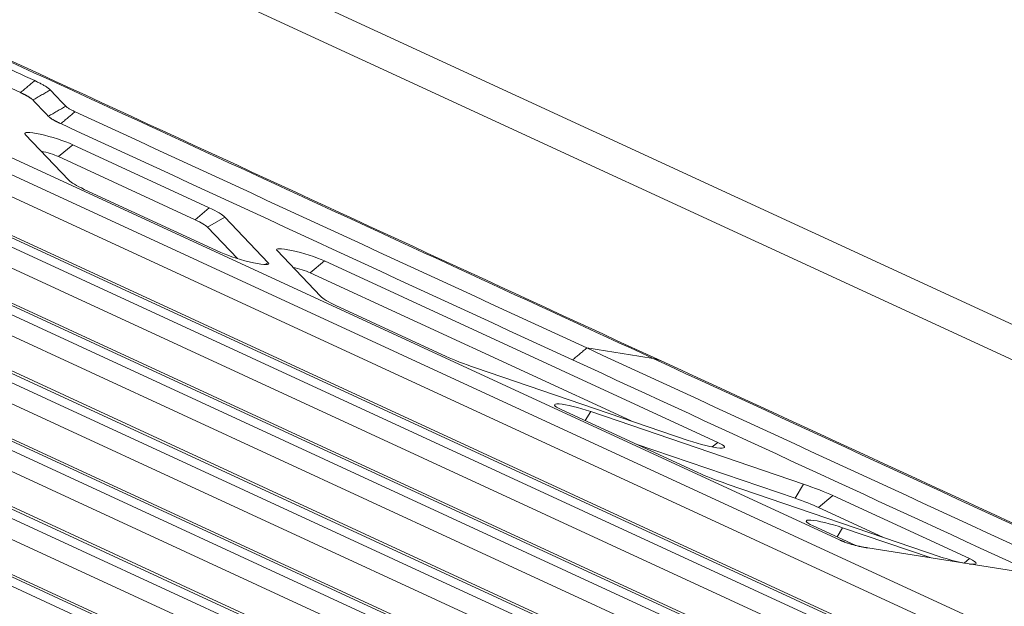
# Model space of a CAD drawing. Header units: millimetres. Extents: x 990 to 1809, y 0 to 562.
# Tile 525 of 550: x 1671 to 1706, y 196 to 216. Entities that reach past the tile are written whole.
import ezdxf

# ---------------------------------------------------------------- set-up
doc = ezdxf.new("R2010")
doc.units = ezdxf.units.MM
doc.layers.add('1', color=7, linetype='Continuous', true_color=0xffffff)

msp = doc.modelspace()

# ---------------------------------------------------------------- linework, layer by layer
at = {"layer": '1', "color": 7, "linetype": 'Continuous', "lineweight": 18}
for p, q in [((1759.362, 180.933), (1632.487, 239.46)), ((1757.811, 180.411), (1630.936, 238.937)), ((1711.297, 189.942), (1643.914, 221.025)), ((1711.506, 189.932), (1644.123, 221.015)), ((1643.535, 220.872), (1710.821, 189.833)), ((1710.434, 189.276), (1643.148, 220.314)), ((1644.174, 218.198), (1703.977, 190.611)), ((1704.453, 190.72), (1644.553, 218.351)), ((1704.662, 190.71), (1644.762, 218.341)), ((1655.416, 217.934), (1705.572, 194.797)), ((1703.59, 190.054), (1643.787, 217.64)), ((1705.171, 194.212), (1655.015, 217.348)), ((1644.813, 215.524), (1697.133, 191.389)), ((1697.609, 191.497), (1645.192, 215.677)), ((1697.819, 191.488), (1645.401, 215.668)), ((1700.091, 197.921), (1662.448, 215.285)), ((1696.746, 190.832), (1644.426, 214.967)), ((1690.765, 192.275), (1645.831, 213.003)), ((1690.975, 192.266), (1646.04, 212.994)), ((1645.452, 212.85), (1690.289, 192.167)), ((1689.902, 191.61), (1645.065, 212.293)), ((1673.011, 210.552), (1671.487, 212.153)), ((1672.65, 211.375), (1673.152, 211.793)), ((1673.152, 211.793), (1677.948, 209.58)), ((1672.65, 211.375), (1677.446, 209.163)), ((1646.091, 210.177), (1683.446, 192.945)), ((1683.921, 193.053), (1646.47, 210.33)), ((1684.131, 193.044), (1646.679, 210.32)), ((1678.353, 208.015), (1673.557, 210.227)), ((1683.058, 192.388), (1645.704, 209.619)), ((1677.446, 209.163), (1677.948, 209.58)), ((1678.495, 209.255), (1677.883, 208.903)), ((1678.495, 209.255), (1680.018, 207.654)), ((1677.883, 208.903), (1678.934, 207.799)), ((1681.848, 206.476), (1680.324, 208.077)), ((1646.73, 207.503), (1676.602, 193.723)), ((1677.078, 193.831), (1647.109, 207.656)), ((1677.287, 193.822), (1647.318, 207.646)), ((1680.018, 207.654), (1679.901, 207.587)), ((1681.487, 207.299), (1681.989, 207.716)), ((1681.989, 207.716), (1695.797, 201.347)), ((1681.487, 207.299), (1692.756, 202.1)), ((1686.264, 204.365), (1682.395, 206.15)), ((1694.764, 201.416), (1687.295, 203.963)), ((1695.101, 200.289), (1690.305, 202.501)), ((1691.148, 202.112), (1691.338, 202.432)), ((1691.338, 202.432), (1698.807, 199.885)), ((1692.929, 201.291), (1698.511, 199.387)), ((1695.606, 201.188), (1695.797, 201.347)), ((1703.601, 197.339), (1696.132, 199.886)), ((1698.511, 199.387), (1698.807, 199.885)), ((1699.336, 199.065), (1699.838, 199.482)), ((1699.838, 199.482), (1704.634, 197.27)), ((1699.336, 199.065), (1701.593, 198.024)), ((1700.623, 197.742), (1699.142, 198.425)), ((1699.985, 198.036), (1700.176, 198.356)), ((1700.176, 198.356), (1703.286, 197.295)), ((1719.425, 194.74), (1701.065, 197.646)), ((1704.444, 197.112), (1704.634, 197.27))]:
    msp.add_line(p, q, dxfattribs=at)
for centre, major_axis, ratio, start_param, end_param in [((1672.429, 211.908), (0.959, -0.284), 0.137844, 0.758597, 3.376591), ((1672.288, 211.433), (-0.479, 0.142), 0.137844, 3.90019, 5.280446), ((1675.365, 209.939), (2.397, -0.71), 0.137844, 3.376591, 3.90019), ((1676.141, 209.868), (2.397, -0.71), 0.137844, 0.234999, 0.758597), ((1676, 209.393), (-1.918, 0.568), 0.137844, 3.376591, 3.90019), ((1681.266, 207.831), (0.959, -0.284), 0.137844, 0.758597, 3.376591), ((1679.076, 207.899), (0.959, -0.284), 0.137844, 3.90019, 6.518184), ((1681.125, 207.356), (-0.479, 0.142), 0.137844, 3.90019, 5.280446), ((1684.202, 205.863), (2.397, -0.71), 0.137844, 3.376591, 3.90019), ((1688.071, 204.078), (2.397, -0.71), 0.137844, 3.90019, 4.423789), ((1692.972, 202.39), (-0.838, -1.816), 0.718873, 3.141587, 3.341212), ((1691.028, 202.386), (0.959, -0.284), 0.137844, 1.282196, 3.90019), ((1695.074, 201.462), (0.959, -0.284), 0.137844, 4.423789, 7.041783), ((1696.908, 200.001), (2.397, -0.71), 0.137844, 3.90019, 4.423789), ((1698.031, 199.77), (2.397, -0.71), 0.137844, 0.758597, 1.282196), ((1697.89, 199.295), (-1.918, 0.568), 0.137844, 3.90019, 4.423789), ((1699.865, 198.31), (0.959, -0.284), 0.137844, 1.282196, 3.90019), ((1703.911, 197.385), (0.959, -0.284), 0.137844, 4.423789, 5.330187), ((1703.911, 197.385), (0.959, -0.284), 0.137844, 5.618821, 7.041783)]:
    msp.add_ellipse(centre, major_axis=major_axis, ratio=ratio, start_param=start_param, end_param=end_param, dxfattribs=at)
for points, knots in [([(1693.81, 204.206), (1688.338, 206.731), (1677.093, 211.918), (1665.858, 217.101), (1660.087, 219.763)], [0, 0, 0, 0, 0.486786, 1, 1, 1, 1]), ([(1693.535, 204.29), (1684.944, 208.252), (1676.354, 212.215), (1665.214, 217.354), (1662.664, 218.53), (1660.113, 219.707)], [0, 0, 0, 0, 0.771084, 0.771084, 1, 1, 1, 1]), ([(1661.402, 218.844), (1664.44, 217.443), (1667.912, 215.842), (1671.383, 214.24), (1671.818, 214.04)], [0, 0, 0, 0, 0.874876, 1, 1, 1, 1]), ([(1671.818, 214.04), (1671.862, 214.019), (1671.951, 213.977), (1672.066, 213.918), (1672.183, 213.852), (1672.292, 213.781), (1672.34, 213.737), (1672.365, 213.714)], [0, 0, 0, 0, 0.166184, 0.332068, 0.498835, 0.749336, 1, 1, 1, 1]), ([(1672.907, 213.144), (1672.916, 213.136), (1672.934, 213.118), (1672.975, 213.088), (1673.034, 213.051), (1673.117, 213.005), (1673.196, 212.968), (1673.235, 212.949)], [0, 0, 0, 0, 0.167278, 0.333962, 0.501364, 0.750905, 1, 1, 1, 1])]:
    msp.add_open_spline(points, degree=3, knots=knots, dxfattribs=at)
for points, degree in [([(1660.9, 218.427), (1664.372, 216.825), (1667.844, 215.224), (1671.316, 213.622)], 3), ([(1671.316, 213.622), (1671.818, 214.04)], 1), ([(1671.753, 213.362), (1672.365, 213.714)], 1), ([(1672.365, 213.714), (1672.545, 213.524), (1672.726, 213.334), (1672.907, 213.144)], 3), ([(1671.753, 213.362), (1671.704, 213.413), (1671.482, 213.546), (1671.316, 213.622)], 2), ([(1671.753, 213.362), (1671.934, 213.172), (1672.115, 212.982), (1672.295, 212.792)], 3), ([(1672.295, 212.792), (1672.907, 213.144)], 1), ([(1672.733, 212.532), (1673.235, 212.949)], 1), ([(1673.235, 212.949), (1679.224, 210.186), (1685.213, 207.424), (1691.202, 204.661)], 3), ([(1672.733, 212.532), (1672.567, 212.608), (1672.344, 212.741), (1672.295, 212.792)], 2), ([(1672.733, 212.532), (1678.722, 209.769), (1684.711, 207.006), (1690.7, 204.244)], 3), ([(1690.7, 204.244), (1691.202, 204.661)], 1), ([(1693.535, 204.29), (1692.757, 204.413), (1691.98, 204.537), (1691.202, 204.661)], 3), ([(1691.202, 204.661), (1697.191, 201.898), (1703.18, 199.136), (1709.169, 196.373)], 3), ([(1690.7, 204.244), (1696.153, 201.728), (1701.606, 199.213), (1707.058, 196.698)], 3), ([(1711.525, 195.991), (1705.528, 198.757), (1699.531, 201.523), (1693.535, 204.29)], 3), ([(1711.657, 195.984), (1705.709, 198.724), (1699.764, 201.46), (1693.81, 204.206)], 3), ([(1701.065, 197.646), (1700.782, 197.691), (1700.285, 197.831), (1700.091, 197.921)], 2)]:
    msp.add_open_spline(points, degree=degree, dxfattribs=at)

doc.saveas('drawing.dxf')
